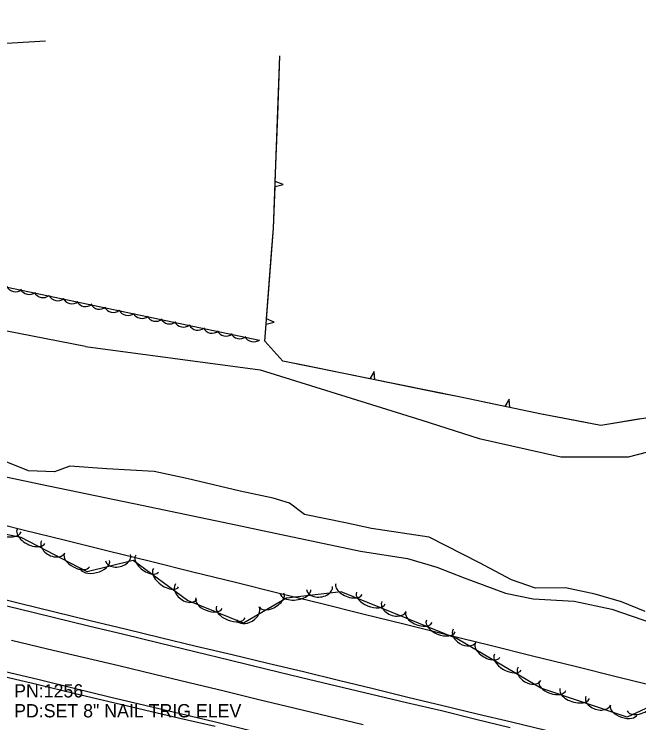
# Model space of a CAD drawing. Extents: x 1441650 to 1491889, y 345904 to 358319.
# Drawn here: x 1472614.7 to 1472850, y 348237.1 to 348504.1 of the extents above; entities that cross this region are included whole.
import ezdxf

# ---------------------------------------------------------------- set-up
doc = ezdxf.new("R2010")
doc.units = 0
for name, color, linetype in [('S_EDGE_PAVEMENT', 7, 'Continuous'), ('S_PAVEMENT_CROWN', 7, 'Continuous'), ('S_SECONDARY_CTL_ANNOT', 7, 'Continuous'), ('S_SHOULDER', 7, 'Continuous'), ('S_STREAM', 7, 'Continuous'), ('S_TRAILS', 7, 'Continuous'), ('S_TREE', 7, 'Continuous')]:
    doc.layers.add(name, color=color, linetype=linetype)

msp = doc.modelspace()

# ---------------------------------------------------------------- linework, layer by layer
at = {"layer": 'S_EDGE_PAVEMENT'}
for points in [[(1472603.88, 348283.08), (1472616.08, 348280.1), (1472629.37, 348276.88), (1472642.67, 348273.67), (1472655.96, 348270.45), (1472669.26, 348267.24), (1472682.68, 348263.98), (1472696.11, 348260.73), (1472709.53, 348257.47), (1472722.96, 348254.21), (1472736.15, 348251.07), (1472749.34, 348247.93), (1472762.53, 348244.79), (1472775.72, 348241.66), (1472788.64, 348238.49), (1472801.56, 348235.33)], [(1472610.72, 348256.58), (1472624.01, 348253.36), (1472637.3, 348250.14), (1472650.59, 348246.92), (1472663.88, 348243.69), (1472677.17, 348240.54), (1472690.46, 348237.39), (1472703.74, 348234.23)]]:
    msp.add_lwpolyline(points, dxfattribs=at)
at = {"layer": 'S_PAVEMENT_CROWN'}
msp.add_lwpolyline([(1472613.69, 348268.18), (1472627.15, 348264.99), (1472640.61, 348261.81), (1472654.06, 348258.63), (1472667.52, 348255.44), (1472680.64, 348252.26), (1472693.76, 348249.07), (1472706.89, 348245.88), (1472720.01, 348242.7), (1472733.06, 348239.59), (1472746.12, 348236.49)], dxfattribs=at)
at = {"layer": 'S_SHOULDER'}
for points in [[(1472604.45, 348285.14), (1472616.68, 348282.13), (1472629.95, 348278.9), (1472643.23, 348275.66), (1472656.5, 348272.43), (1472669.77, 348269.19), (1472683.26, 348265.98), (1472696.75, 348262.77), (1472710.24, 348259.56), (1472723.73, 348256.36), (1472736.83, 348253.16), (1472749.92, 348249.97), (1472763.02, 348246.78), (1472776.11, 348243.58), (1472789.08, 348240.5), (1472802.04, 348237.42), (1472815, 348234.34)], [(1472610.39, 348254.66), (1472623.74, 348251.48), (1472637.09, 348248.31), (1472650.44, 348245.13), (1472663.79, 348241.95), (1472677.09, 348238.87), (1472690.39, 348235.79)]]:
    msp.add_lwpolyline(points, dxfattribs=at)
at = {"layer": 'S_STREAM'}
for points in [[(1472852.43, 348279.05), (1472843.54, 348282.62), (1472833.58, 348285.58), (1472822.33, 348287.94), (1472811.13, 348287.86), (1472802.09, 348290.98), (1472789.96, 348297.37), (1472771.08, 348307.06), (1472749.3, 348310.33), (1472739.51, 348312.38), (1472724.06, 348315.61), (1472718.41, 348319.89), (1472712.19, 348321.75), (1472699.82, 348324.34), (1472679.7, 348329.16), (1472667.38, 348331.74), (1472649.63, 348332.84), (1472635.69, 348333.83), (1472629.85, 348331.65), (1472620.05, 348332.03), (1472605.87, 348337.64)], [(1472599.57, 348332.31), (1472624.63, 348327.03), (1472662.77, 348319.03), (1472695.74, 348312.13), (1472713.04, 348308.51), (1472745.21, 348301.77), (1472762.86, 348298.95), (1472773.86, 348295.68), (1472784.15, 348291.74), (1472799.81, 348285.97), (1472810.21, 348283.79), (1472825.63, 348282.91), (1472839.82, 348279.94), (1472855.15, 348274.57)]]:
    msp.add_lwpolyline(points, dxfattribs=at)
at = {"layer": 'S_TRAILS'}
for points in [[(1472626.52, 348493.89), (1472546.84, 348489.15), (1472478.37, 348485.37), (1472418.2, 348483.77), (1472367.42, 348489.19), (1472323.93, 348496.96), (1472305.2, 348504.11), (1472292.13, 348502.69), (1472280.79, 348492.76), (1472272.85, 348439.08), (1472271, 348431.33)], [(1472641.56, 348378.82), (1472564.77, 348393.78), (1472471.1, 348418.52), (1472410.2, 348435.56), (1472357.38, 348459.23), (1472330.28, 348467.59), (1472291.89, 348472.77), (1472277.58, 348473.29)], [(1472641.56, 348378.82), (1472707.29, 348370.08), (1472768.23, 348351.12), (1472789.85, 348344.21), (1472820.59, 348337.27), (1472846.16, 348337.25), (1472893.67, 348349.66), (1472937.66, 348358.08)]]:
    msp.add_lwpolyline(points, dxfattribs=at)
at = {"layer": 'S_TREE'}
for p, q in [((1472715.99, 348439.98), (1472713.03, 348441.11)), ((1472712.96, 348439.15), (1472715.99, 348439.98)), ((1472709.59, 348387.3), (1472712.65, 348388.01)), ((1472712.65, 348388.01), (1472709.74, 348389.26)), ((1472750.24, 348369.45), (1472748.64, 348366.71)), ((1472750.56, 348366.32), (1472750.24, 348369.45)), ((1472801.15, 348358.98), (1472799.54, 348356.26)), ((1472801.46, 348355.86), (1472801.15, 348358.98))]:
    msp.add_line(p, q, dxfattribs=at)
for points in [[(1473002.68, 348415.72), (1472983.34, 348380.88), (1472970.36, 348365.99), (1472955.44, 348368.97), (1472940.12, 348370.95), (1472918.11, 348369.29), (1472897.05, 348368.17), (1472877.04, 348361.83), (1472854.13, 348352.17), (1472835.67, 348349.09), (1472812.75, 348353.49), (1472781.7, 348359.99), (1472715.85, 348373.38), (1472709.09, 348380.86), (1472712.39, 348423.45), (1472714.75, 348488.35)], [(1472713.94, 348466.09), (1472714.75, 348488.35)], [(1472713.03, 348441.11), (1472713.94, 348466.09)], [(1472711.67, 348414.18), (1472712.39, 348423.45), (1472712.96, 348439.15)], [(1472709.74, 348389.26), (1472711.67, 348414.18)], [(1472707.05, 348381.11), (1472557.47, 348412.53)], [(1472724.14, 348371.69), (1472715.85, 348373.38), (1472709.09, 348380.86), (1472709.59, 348387.3)], [(1472748.64, 348366.71), (1472724.14, 348371.69)], [(1472775.06, 348361.34), (1472750.56, 348366.32)], [(1472799.54, 348356.26), (1472781.7, 348359.99), (1472775.06, 348361.34)], [(1472825.98, 348350.95), (1472812.75, 348353.49), (1472801.46, 348355.86)], [(1472850.6, 348351.58), (1472835.67, 348349.09), (1472825.98, 348350.95)], [(1472871.36, 348251.14), (1472845.65, 348239.27), (1472813.08, 348250.17), (1472781.56, 348268.74), (1472737.82, 348286.39), (1472717.22, 348284.09), (1472701.04, 348274.65), (1472679.98, 348283.13), (1472659.54, 348298.24), (1472642.22, 348293.95), (1472617.24, 348306.94), (1472592.15, 348311.98), (1472531.42, 348333.07)], [(1472602.05, 348313.8), (1472618.04, 348309.85), (1472634.04, 348305.89), (1472650.04, 348301.93), (1472666.03, 348297.97), (1472682.03, 348294.02), (1472698.03, 348290.06), (1472714.02, 348286.1), (1472730.02, 348282.15), (1472746.02, 348278.19), (1472762.01, 348274.23), (1472778.01, 348270.27), (1472794.01, 348266.32), (1472810, 348262.36), (1472826, 348258.4), (1472842, 348254.45), (1472857.99, 348250.49)], [(1472602.05, 348313.8), (1472618.04, 348309.84), (1472634.04, 348305.89), (1472650.04, 348301.93), (1472666.03, 348297.97), (1472682.03, 348294.02), (1472698.03, 348290.06), (1472714.02, 348286.1), (1472730.02, 348282.14), (1472746.02, 348278.19), (1472762.01, 348274.23), (1472778.01, 348270.27), (1472794.01, 348266.31), (1472810, 348262.36), (1472826, 348258.4), (1472842, 348254.44), (1472857.99, 348250.49)]]:
    msp.add_lwpolyline(points, dxfattribs=at)
for centre, major_axis, ratio, start_param, end_param in [((1472615.15, 348403.14), (0.75, 3.57), 0.999962, 2.254992, 4.028193), ((1472620.34, 348402.12), (0.75, 3.57), 0.999962, 2.254992, 4.028193), ((1472625.54, 348400.95), (0.75, 3.57), 0.999962, 2.254992, 4.028193), ((1472631.06, 348399.76), (0.75, 3.57), 0.999962, 2.254992, 4.028193), ((1472636.38, 348398.64), (0.75, 3.57), 0.999962, 2.254992, 4.028193), ((1472641.58, 348397.58), (0.75, 3.57), 0.999962, 2.254992, 4.028193), ((1472646.77, 348396.57), (0.75, 3.57), 0.999962, 2.254992, 4.028193), ((1472651.97, 348395.4), (0.75, 3.57), 0.999962, 2.254992, 4.028193), ((1472657.49, 348394.21), (0.75, 3.57), 0.999962, 2.254992, 4.028193), ((1472662.82, 348393.09), (0.75, 3.57), 0.999962, 2.254992, 4.028193), ((1472668.01, 348392.03), (0.75, 3.57), 0.999962, 2.254992, 4.028193), ((1472673.2, 348391.02), (0.75, 3.57), 0.999962, 2.254992, 4.028193), ((1472678.4, 348389.85), (0.75, 3.57), 0.999962, 2.254992, 4.028193), ((1472683.92, 348388.65), (0.75, 3.57), 0.999962, 2.254992, 4.028193), ((1472689.25, 348387.53), (0.75, 3.57), 0.999962, 2.254992, 4.028193), ((1472694.44, 348386.48), (0.75, 3.57), 0.999962, 2.254992, 4.028193), ((1472699.63, 348385.46), (0.75, 3.57), 0.999962, 2.254992, 4.028193), ((1472704.83, 348384.29), (0.75, 3.57), 0.999962, 2.254992, 4.028193), ((1472612.02, 348310.15), (5.24, -1.05), 0.540688, 3.141591, 6.283184), ((1472620.98, 348307.38), (5.21, -2.71), 0.550116, 3.141634, 6.283227), ((1472629.32, 348303.34), (4.4, -2.29), 0.685355, 3.14166, 6.283253), ((1472638.34, 348298.36), (4.74, -2.47), 0.540735, 3.141633, 6.283225), ((1472653.78, 348299.27), (4.75, 1.19), 0.693354, 3.137003, 6.278596), ((1472664.73, 348297.04), (4.29, -3.18), 0.541082, 3.141899, 6.283492), ((1472644.97, 348296.82), (5.63, 1.4), 0.556539, 3.138822, 6.280414), ((1472671.85, 348291.77), (4.71, -3.49), 0.550469, 3.141909, 6.283502), ((1472679.45, 348286.48), (3.98, -2.95), 0.685796, 3.142111, 6.283704), ((1472740.83, 348287.46), (4.96, -2), 0.540824, 3.141602, 6.283195), ((1472711.65, 348283.29), (4.6, 2.69), 0.542038, 3.139814, 6.281407), ((1472720.59, 348286.6), (5.81, 0.65), 0.552106, 3.140351, 6.281944), ((1472729.72, 348287.88), (4.91, 0.55), 0.687834, 3.139552, 6.281145), ((1472749.05, 348284.14), (5.44, -2.2), 0.550207, 3.141603, 6.283195), ((1472688.06, 348282.16), (4.95, -1.99), 0.541841, 3.141621, 6.283213), ((1472696.27, 348278.85), (5.43, -2.19), 0.551241, 3.141622, 6.283214), ((1472702.65, 348278.34), (4.26, 2.5), 0.687005, 3.138578, 6.28017), ((1472757.73, 348280.92), (4.59, -1.85), 0.685469, 3.141609, 6.283202), ((1472767.18, 348276.83), (4.96, -2), 0.540824, 3.141602, 6.283195), ((1472775.4, 348273.51), (5.44, -2.2), 0.550207, 3.141603, 6.283195), ((1472784.29, 348269.9), (4.27, -2.51), 0.685594, 3.141834, 6.283426), ((1472793.03, 348264.45), (4.6, -2.71), 0.540923, 3.141735, 6.283328), ((1472800.66, 348259.95), (5.05, -2.98), 0.550307, 3.14174, 6.283332), ((1472808.77, 348255.48), (4.27, -2.51), 0.685594, 3.141834, 6.283426), ((1472817.44, 348250.95), (5.07, -1.7), 0.541141, 3.141539, 6.283131), ((1472825.85, 348248.14), (5.56, -1.86), 0.550529, 3.141537, 6.28313), ((1472834.7, 348245.45), (4.7, -1.57), 0.685871, 3.141501, 6.283094), ((1472850.92, 348244.03), (5.29, 2.45), 0.553284, 3.139122, 6.280715), ((1472844.38, 348241.93), (5.07, -1.7), 0.541141, 3.141539, 6.283131)]:
    msp.add_ellipse(centre, major_axis=major_axis, ratio=ratio, start_param=start_param, end_param=end_param, dxfattribs=at)

# ---------------------------------------------------------------- texts
at = {"layer": 'S_SECONDARY_CTL_ANNOT'}
for s, p in [('PN:1256', (1472614.64, 348246.63)), ('PD:SET 8" NAIL TRIG ELEV', (1472614.64, 348239.13))]:
    msp.add_text(s, height=5, dxfattribs=at).set_placement(p)

doc.saveas('drawing.dxf')
